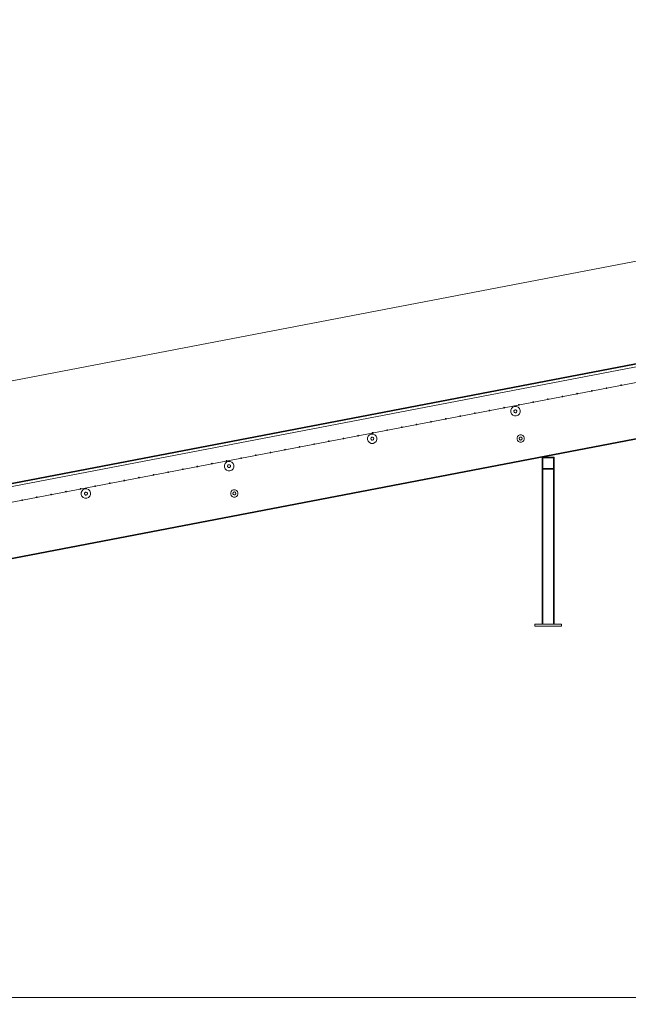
# Model space of a CAD drawing. Header units: millimetres. Extents: x -4395 to 65662, y -65530 to 6847.
# Tile 915 of 1034: x 28347 to 32439, y -2545 to 4080. Entities that reach past the tile are written whole.
import ezdxf

# ---------------------------------------------------------------- set-up
doc = ezdxf.new("R2010")
doc.units = ezdxf.units.MM
doc.layers.add('COTAS_P', color=1, linetype='Continuous', lineweight=0)
doc.layers.add('lateral_C03', color=7, linetype='Continuous', lineweight=0)
doc.dimstyles.new('R19_100', dxfattribs={"dimtxt": 250, "dimasz": 150, "dimexe": 150, "dimexo": 80, "dimgap": 100, "dimtad": 1, "dimtih": 1, "dimtoh": 1, "dimdsep": 46, "dimcen": 0.09, "dimadec": 0, "dimazin": 0, "dimtfac": 1, "dimtdec": 4, "dimtofl": 0, "dimtmove": 0, "dimatfit": 3, "dimfxl": 1, "dimtolj": 1, "dimtzin": 0, "dimarcsym": 0})

# ---------------------------------------------------------------- blocks, each defined once
blk = doc.blocks.new('DIM_R33_10')
at = {"layer": 'COTAS_P'}
for p, q in [((27230.5, 1444.9), (40881.6, 4063.8)), ((40881.6, 4063.8), (40725.8, 4079.7)), ((40881.6, 4063.8), (40742.7, 3991.3)), ((41051.1, 3179.9), (40881.6, 4063.8)), ((27230.5, 1444.9), (27369.3, 1517.3)), ((27400.1, 561), (27230.5, 1444.9)), ((27230.5, 1444.9), (27386.3, 1428.9))]:
    blk.add_line(p, q, dxfattribs=at)
blk.add_text('13900 P', height=250, rotation=10.86, dxfattribs=at).set_placement((34037.2, 2852.5))
blk = doc.blocks.new('DIM_R33_30')
at = {"layer": 'COTAS_P'}
for p, q in [((112.7, 0), (112.7, -2500)), ((65298.1, 0), (65298.1, -2500)), ((112.7, -2500), (262.7, -2455)), ((112.7, -2500), (65298.1, -2500)), ((112.7, -2500), (262.7, -2545)), ((65298.1, -2500), (65148.1, -2455)), ((65298.1, -2500), (65148.1, -2545))]:
    blk.add_line(p, q, dxfattribs=at)
blk.add_text('65185.39 P', height=250, dxfattribs=at).set_placement((32705.4, -2400))

msp = doc.modelspace()

# ---------------------------------------------------------------- linework, layer by layer
at = {"layer": 'lateral_C03'}
for p, q in [((27259.655, 762.147), (41107.13, 3418.726)), ((27260.408, 758.219), (41107.884, 3414.798)), ((27391.471, 765.035), (40890.305, 3354.728)), ((27410.689, 664.861), (40909.523, 3254.555)), ((27353.106, 275.03), (41200.582, 2931.609)), ((27353.86, 271.102), (41201.335, 2927.681)), ((32289.61, 1602.661), (32289.224, 1600.787)), ((32289.224, 1600.787), (32290.276, 1599.189)), ((32291.208, 1603.714), (32289.61, 1602.661)), ((32290.276, 1599.189), (32292.15, 1598.803)), ((32293.082, 1603.328), (32291.208, 1603.714)), ((32292.15, 1598.803), (32293.748, 1599.855)), ((32294.134, 1601.729), (32293.082, 1603.328)), ((32293.748, 1599.855), (32294.134, 1601.729)), ((32387.819, 1621.502), (32387.433, 1619.628)), ((32387.433, 1619.628), (32388.485, 1618.03)), ((32389.417, 1622.555), (32387.819, 1621.502)), ((32388.485, 1618.03), (32390.359, 1617.644)), ((32391.291, 1622.169), (32389.417, 1622.555)), ((32390.359, 1617.644), (32391.957, 1618.696)), ((32392.343, 1620.57), (32391.291, 1622.169)), ((32391.957, 1618.696), (32392.343, 1620.57)), ((31896.774, 1527.297), (31896.388, 1525.423)), ((31896.388, 1525.423), (31897.44, 1523.825)), ((31898.372, 1528.35), (31896.774, 1527.297)), ((31897.44, 1523.825), (31899.314, 1523.439)), ((31900.246, 1527.964), (31898.372, 1528.35)), ((31899.314, 1523.439), (31900.912, 1524.491)), ((31901.298, 1526.365), (31900.246, 1527.964)), ((31900.912, 1524.491), (31901.298, 1526.365)), ((31994.983, 1546.138), (31994.597, 1544.264)), ((31994.597, 1544.264), (31995.649, 1542.666)), ((31996.581, 1547.191), (31994.983, 1546.138)), ((31995.649, 1542.666), (31997.523, 1542.28)), ((31998.455, 1546.805), (31996.581, 1547.191)), ((31997.523, 1542.28), (31999.121, 1543.332)), ((31999.507, 1545.206), (31998.455, 1546.805)), ((31999.121, 1543.332), (31999.507, 1545.206)), ((32093.192, 1564.979), (32092.806, 1563.105)), ((32092.806, 1563.105), (32093.858, 1561.507)), ((32094.79, 1566.032), (32093.192, 1564.979)), ((32093.858, 1561.507), (32095.732, 1561.121)), ((32096.664, 1565.646), (32094.79, 1566.032)), ((32095.732, 1561.121), (32097.33, 1562.173)), ((32097.716, 1564.047), (32096.664, 1565.646)), ((32097.33, 1562.173), (32097.716, 1564.047)), ((32191.401, 1583.82), (32191.015, 1581.946)), ((32191.015, 1581.946), (32192.067, 1580.348)), ((32192.999, 1584.873), (32191.401, 1583.82)), ((32192.067, 1580.348), (32193.941, 1579.962)), ((32194.873, 1584.487), (32192.999, 1584.873)), ((32193.941, 1579.962), (32195.539, 1581.014)), ((32195.925, 1582.888), (32194.873, 1584.487)), ((32195.539, 1581.014), (32195.925, 1582.888)), ((31602.146, 1470.774), (31601.76, 1468.9)), ((31601.76, 1468.9), (31602.813, 1467.302)), ((31603.745, 1471.827), (31602.146, 1470.774)), ((31602.813, 1467.302), (31604.687, 1466.916)), ((31605.619, 1471.441), (31603.745, 1471.827)), ((31604.687, 1466.916), (31606.285, 1467.968)), ((31606.671, 1469.842), (31605.619, 1471.441)), ((31606.285, 1467.968), (31606.671, 1469.842)), ((31653.636, 1463.2), (31648.78, 1451.697)), ((31662.525, 1471.968), (31653.636, 1463.2)), ((31674.092, 1476.668), (31662.525, 1471.968)), ((31686.578, 1476.583), (31674.092, 1476.668)), ((31698.08, 1471.726), (31686.578, 1476.583)), ((31706.849, 1462.837), (31698.08, 1471.726)), ((31700.355, 1489.615), (31699.969, 1487.741)), ((31699.969, 1487.741), (31701.022, 1486.143)), ((31701.954, 1490.668), (31700.355, 1489.615)), ((31701.022, 1486.143), (31702.896, 1485.757)), ((31703.828, 1490.282), (31701.954, 1490.668)), ((31702.896, 1485.757), (31704.494, 1486.809)), ((31704.88, 1488.683), (31703.828, 1490.282)), ((31704.494, 1486.809), (31704.88, 1488.683)), ((31711.548, 1451.27), (31706.849, 1462.837)), ((31798.565, 1508.456), (31798.178, 1506.582)), ((31798.178, 1506.582), (31799.231, 1504.984)), ((31800.163, 1509.509), (31798.565, 1508.456)), ((31799.231, 1504.984), (31801.105, 1504.598)), ((31802.037, 1509.123), (31800.163, 1509.509)), ((31801.105, 1504.598), (31802.703, 1505.65)), ((31803.089, 1507.524), (31802.037, 1509.123)), ((31802.703, 1505.65), (31803.089, 1507.524)), ((31209.31, 1395.411), (31208.924, 1393.536)), ((31208.924, 1393.536), (31209.976, 1391.938)), ((31210.908, 1396.463), (31209.31, 1395.411)), ((31209.976, 1391.938), (31211.85, 1391.552)), ((31212.782, 1396.077), (31210.908, 1396.463)), ((31211.85, 1391.552), (31213.449, 1392.604)), ((31213.835, 1394.479), (31212.782, 1396.077)), ((31213.449, 1392.604), (31213.835, 1394.479)), ((31307.519, 1414.252), (31307.133, 1412.377)), ((31307.133, 1412.377), (31308.185, 1410.779)), ((31309.117, 1415.304), (31307.519, 1414.252)), ((31308.185, 1410.779), (31310.059, 1410.393)), ((31310.991, 1414.918), (31309.117, 1415.304)), ((31310.059, 1410.393), (31311.658, 1411.445)), ((31312.044, 1413.32), (31310.991, 1414.918)), ((31311.658, 1411.445), (31312.044, 1413.32)), ((31405.728, 1433.093), (31405.342, 1431.218)), ((31405.342, 1431.218), (31406.394, 1429.62)), ((31407.326, 1434.145), (31405.728, 1433.093)), ((31406.394, 1429.62), (31408.269, 1429.234)), ((31409.201, 1433.759), (31407.326, 1434.145)), ((31408.269, 1429.234), (31409.867, 1430.286)), ((31410.253, 1432.161), (31409.201, 1433.759)), ((31409.867, 1430.286), (31410.253, 1432.161)), ((31503.937, 1451.934), (31503.551, 1450.059)), ((31503.551, 1450.059), (31504.604, 1448.461)), ((31505.536, 1452.986), (31503.937, 1451.934)), ((31504.604, 1448.461), (31506.478, 1448.075)), ((31507.41, 1452.6), (31505.536, 1452.986)), ((31506.478, 1448.075), (31508.076, 1449.127)), ((31508.462, 1451.001), (31507.41, 1452.6)), ((31508.076, 1449.127), (31508.462, 1451.001)), ((31648.78, 1451.697), (31648.695, 1439.212)), ((31648.695, 1439.212), (31653.394, 1427.644)), ((31653.394, 1427.644), (31662.163, 1418.755)), ((31662.163, 1418.755), (31673.665, 1413.899)), ((31670.327, 1447.258), (31670.301, 1443.357)), ((31670.301, 1443.357), (31671.769, 1439.742)), ((31671.845, 1450.853), (31670.327, 1447.258)), ((31671.769, 1439.742), (31674.509, 1436.964)), ((31674.623, 1453.593), (31671.845, 1450.853)), ((31673.665, 1413.899), (31686.151, 1413.814)), ((31674.509, 1436.964), (31678.104, 1435.446)), ((31678.237, 1455.062), (31674.623, 1453.593)), ((31678.104, 1435.446), (31682.006, 1435.42)), ((31682.139, 1455.035), (31678.237, 1455.062)), ((31682.006, 1435.42), (31685.62, 1436.888)), ((31685.734, 1453.517), (31682.139, 1455.035)), ((31685.62, 1436.888), (31688.398, 1439.629)), ((31688.474, 1450.74), (31685.734, 1453.517)), ((31686.151, 1413.814), (31697.718, 1418.513)), ((31688.398, 1439.629), (31689.916, 1443.223)), ((31689.942, 1447.125), (31688.474, 1450.74)), ((31689.916, 1443.223), (31689.942, 1447.125)), ((31697.718, 1418.513), (31706.607, 1427.282)), ((31706.607, 1427.282), (31711.463, 1438.784)), ((31711.463, 1438.784), (31711.548, 1451.27)), ((30914.683, 1338.888), (30914.297, 1337.014)), ((30914.297, 1337.014), (30915.349, 1335.415)), ((30916.281, 1339.94), (30914.683, 1338.888)), ((30915.349, 1335.415), (30917.223, 1335.029)), ((30918.155, 1339.554), (30916.281, 1339.94)), ((30917.223, 1335.029), (30918.821, 1336.082)), ((30919.207, 1337.956), (30918.155, 1339.554)), ((30918.821, 1336.082), (30919.207, 1337.956)), ((31012.892, 1357.729), (31012.506, 1355.855)), ((31012.506, 1355.855), (31013.558, 1354.256)), ((31014.49, 1358.781), (31012.892, 1357.729)), ((31013.558, 1354.256), (31015.432, 1353.87)), ((31016.364, 1358.395), (31014.49, 1358.781)), ((31015.432, 1353.87), (31017.03, 1354.922)), ((31017.417, 1356.797), (31016.364, 1358.395)), ((31017.03, 1354.922), (31017.417, 1356.797)), ((31111.101, 1376.57), (31110.715, 1374.695)), ((31110.715, 1374.695), (31111.767, 1373.097)), ((31112.699, 1377.622), (31111.101, 1376.57)), ((31111.767, 1373.097), (31113.641, 1372.711)), ((31114.573, 1377.236), (31112.699, 1377.622)), ((31113.641, 1372.711), (31115.24, 1373.763)), ((31115.626, 1375.638), (31114.573, 1377.236)), ((31115.24, 1373.763), (31115.626, 1375.638)), ((30521.847, 1263.524), (30521.461, 1261.65)), ((30521.461, 1261.65), (30522.513, 1260.051)), ((30523.445, 1264.576), (30521.847, 1263.524)), ((30522.513, 1260.051), (30524.387, 1259.665)), ((30525.319, 1264.19), (30523.445, 1264.576)), ((30524.387, 1259.665), (30525.985, 1260.718)), ((30526.371, 1262.592), (30525.319, 1264.19)), ((30525.985, 1260.718), (30526.371, 1262.592)), ((30620.056, 1282.365), (30619.67, 1280.491)), ((30619.67, 1280.491), (30620.722, 1278.892)), ((30621.654, 1283.417), (30620.056, 1282.365)), ((30620.722, 1278.892), (30622.596, 1278.506)), ((30623.528, 1283.031), (30621.654, 1283.417)), ((30622.596, 1278.506), (30624.194, 1279.559)), ((30624.58, 1281.433), (30623.528, 1283.031)), ((30624.194, 1279.559), (30624.58, 1281.433)), ((30686.331, 1267.055), (30686.246, 1254.57)), ((30691.187, 1278.558), (30686.331, 1267.055)), ((30700.076, 1287.326), (30691.187, 1278.558)), ((30711.644, 1292.026), (30700.076, 1287.326)), ((30707.878, 1262.617), (30707.852, 1258.715)), ((30707.852, 1258.715), (30709.321, 1255.1)), ((30709.396, 1266.211), (30707.878, 1262.617)), ((30712.174, 1268.951), (30709.396, 1266.211)), ((30724.129, 1291.941), (30711.644, 1292.026)), ((30715.789, 1270.42), (30712.174, 1268.951)), ((30719.69, 1270.393), (30715.789, 1270.42)), ((30718.265, 1301.206), (30717.879, 1299.332)), ((30717.879, 1299.332), (30718.931, 1297.733)), ((30719.863, 1302.258), (30718.265, 1301.206)), ((30718.931, 1297.733), (30720.805, 1297.347)), ((30723.285, 1268.876), (30719.69, 1270.393)), ((30721.737, 1301.872), (30719.863, 1302.258)), ((30720.805, 1297.347), (30722.403, 1298.4)), ((30722.789, 1300.274), (30721.737, 1301.872)), ((30722.403, 1298.4), (30722.789, 1300.274)), ((30726.025, 1266.098), (30723.285, 1268.876)), ((30735.632, 1287.084), (30724.129, 1291.941)), ((30727.494, 1262.483), (30726.025, 1266.098)), ((30727.467, 1258.581), (30727.494, 1262.483)), ((30744.4, 1278.196), (30735.632, 1287.084)), ((30749.1, 1266.628), (30744.4, 1278.196)), ((30749.015, 1254.143), (30749.1, 1266.628)), ((30816.474, 1320.047), (30816.088, 1318.173)), ((30816.088, 1318.173), (30817.14, 1316.574)), ((30818.072, 1321.099), (30816.474, 1320.047)), ((30817.14, 1316.574), (30819.014, 1316.188)), ((30819.946, 1320.713), (30818.072, 1321.099)), ((30819.014, 1316.188), (30820.612, 1317.241)), ((30820.998, 1319.115), (30819.946, 1320.713)), ((30820.612, 1317.241), (30820.998, 1319.115)), ((31690.868, 1266.634), (31690.802, 1256.88)), ((31694.662, 1275.62), (31690.868, 1266.634)), ((31701.607, 1282.471), (31694.662, 1275.62)), ((31710.644, 1286.142), (31701.607, 1282.471)), ((31705.56, 1263.607), (31705.533, 1259.706)), ((31705.533, 1259.706), (31707.002, 1256.091)), ((31707.077, 1267.202), (31705.56, 1263.607)), ((31709.855, 1269.942), (31707.077, 1267.202)), ((31713.47, 1271.411), (31709.855, 1269.942)), ((31720.398, 1286.076), (31710.644, 1286.142)), ((31717.372, 1271.384), (31713.47, 1271.411)), ((31720.966, 1269.866), (31717.372, 1271.384)), ((31729.385, 1282.281), (31720.398, 1286.076)), ((31723.706, 1267.089), (31720.966, 1269.866)), ((31723.631, 1255.978), (31725.148, 1259.572)), ((31725.175, 1263.474), (31723.706, 1267.089)), ((31725.148, 1259.572), (31725.175, 1263.474)), ((31736.235, 1275.337), (31729.385, 1282.281)), ((31739.906, 1266.3), (31736.235, 1275.337)), ((31739.84, 1256.546), (31739.906, 1266.3)), ((30227.22, 1207.001), (30226.834, 1205.127)), ((30226.834, 1205.127), (30227.886, 1203.528)), ((30228.818, 1208.053), (30227.22, 1207.001)), ((30227.886, 1203.528), (30229.76, 1203.142)), ((30230.692, 1207.667), (30228.818, 1208.053)), ((30229.76, 1203.142), (30231.358, 1204.195)), ((30231.744, 1206.069), (30230.692, 1207.667)), ((30231.358, 1204.195), (30231.744, 1206.069)), ((30325.429, 1225.842), (30325.043, 1223.968)), ((30325.043, 1223.968), (30326.095, 1222.369)), ((30327.027, 1226.894), (30325.429, 1225.842)), ((30326.095, 1222.369), (30327.969, 1221.983)), ((30328.901, 1226.508), (30327.027, 1226.894)), ((30327.969, 1221.983), (30329.567, 1223.036)), ((30329.953, 1224.91), (30328.901, 1226.508)), ((30329.567, 1223.036), (30329.953, 1224.91)), ((30423.638, 1244.683), (30423.252, 1242.809)), ((30423.252, 1242.809), (30424.304, 1241.21)), ((30425.236, 1245.735), (30423.638, 1244.683)), ((30424.304, 1241.21), (30426.178, 1240.824)), ((30427.11, 1245.349), (30425.236, 1245.735)), ((30426.178, 1240.824), (30427.776, 1241.877)), ((30428.162, 1243.751), (30427.11, 1245.349)), ((30427.776, 1241.877), (30428.162, 1243.751)), ((30686.246, 1254.57), (30690.945, 1243.002)), ((30690.945, 1243.002), (30699.714, 1234.114)), ((30699.714, 1234.114), (30711.216, 1229.257)), ((30709.321, 1255.1), (30712.061, 1252.322)), ((30711.216, 1229.257), (30723.702, 1229.172)), ((30712.061, 1252.322), (30715.655, 1250.805)), ((30715.655, 1250.805), (30719.557, 1250.778)), ((30719.557, 1250.778), (30723.172, 1252.247)), ((30723.172, 1252.247), (30725.95, 1254.987)), ((30723.702, 1229.172), (30735.27, 1233.872)), ((30725.95, 1254.987), (30727.467, 1258.581)), ((30735.27, 1233.872), (30744.158, 1242.64)), ((30744.158, 1242.64), (30749.015, 1254.143)), ((31690.802, 1256.88), (31694.473, 1247.842)), ((31694.473, 1247.842), (31701.324, 1240.898)), ((31701.324, 1240.898), (31710.31, 1237.104)), ((31707.002, 1256.091), (31709.742, 1253.313)), ((31709.742, 1253.313), (31713.337, 1251.795)), ((31710.31, 1237.104), (31720.064, 1237.038)), ((31713.337, 1251.795), (31717.238, 1251.769)), ((31717.238, 1251.769), (31720.853, 1253.237)), ((31720.064, 1237.038), (31729.102, 1240.709)), ((31720.853, 1253.237), (31723.631, 1255.978)), ((31729.102, 1240.709), (31736.046, 1247.559)), ((31736.046, 1247.559), (31739.84, 1256.546)), ((29834.384, 1131.637), (29833.997, 1129.763)), ((29833.997, 1129.763), (29835.05, 1128.165)), ((29835.982, 1132.689), (29834.384, 1131.637)), ((29835.05, 1128.165), (29836.924, 1127.778)), ((29837.856, 1132.303), (29835.982, 1132.689)), ((29836.924, 1127.778), (29838.522, 1128.831)), ((29838.908, 1130.705), (29837.856, 1132.303)), ((29838.522, 1128.831), (29838.908, 1130.705)), ((29932.593, 1150.478), (29932.207, 1148.604)), ((29932.207, 1148.604), (29933.259, 1147.006)), ((29934.191, 1151.53), (29932.593, 1150.478)), ((29933.259, 1147.006), (29935.133, 1146.619)), ((29936.065, 1151.144), (29934.191, 1151.53)), ((29935.133, 1146.619), (29936.731, 1147.672)), ((29937.117, 1149.546), (29936.065, 1151.144)), ((29936.731, 1147.672), (29937.117, 1149.546)), ((30030.802, 1169.319), (30030.416, 1167.445)), ((30030.416, 1167.445), (30031.468, 1165.847)), ((30032.4, 1170.371), (30030.802, 1169.319)), ((30031.468, 1165.847), (30033.342, 1165.46)), ((30034.274, 1169.985), (30032.4, 1170.371)), ((30033.342, 1165.46), (30034.94, 1166.513)), ((30035.326, 1168.387), (30034.274, 1169.985)), ((30034.94, 1166.513), (30035.326, 1168.387)), ((30129.011, 1188.16), (30128.625, 1186.286)), ((30128.625, 1186.286), (30129.677, 1184.687)), ((30130.609, 1189.212), (30129.011, 1188.16)), ((30129.677, 1184.687), (30131.551, 1184.301)), ((30132.483, 1188.826), (30130.609, 1189.212)), ((30131.551, 1184.301), (30133.149, 1185.354)), ((30133.535, 1187.228), (30132.483, 1188.826)), ((30133.149, 1185.354), (30133.535, 1187.228)), ((31940.067, 1135.599), (31860.067, 1135.599)), ((31864.067, 1131.599), (31860.067, 1135.599)), ((31860.067, 1135.599), (31860.067, 1055.599)), ((31936.067, 1131.599), (31864.067, 1131.599)), ((31864.067, 1131.599), (31864.067, 1059.599)), ((31936.067, 1131.599), (31940.067, 1135.599)), ((31936.067, 1059.599), (31936.067, 1131.599)), ((31940.067, 1055.599), (31940.067, 1135.599)), ((29539.756, 1075.114), (29539.37, 1073.24)), ((29539.37, 1073.24), (29540.423, 1071.642)), ((29541.355, 1076.166), (29539.756, 1075.114)), ((29540.423, 1071.642), (29542.297, 1071.256)), ((29543.229, 1075.78), (29541.355, 1076.166)), ((29542.297, 1071.256), (29543.895, 1072.308)), ((29544.281, 1074.182), (29543.229, 1075.78)), ((29543.895, 1072.308), (29544.281, 1074.182)), ((29637.965, 1093.955), (29637.579, 1092.081)), ((29637.579, 1092.081), (29638.632, 1090.483)), ((29639.564, 1095.007), (29637.965, 1093.955)), ((29638.632, 1090.483), (29640.506, 1090.097)), ((29641.438, 1094.621), (29639.564, 1095.007)), ((29640.506, 1090.097), (29642.104, 1091.149)), ((29642.49, 1093.023), (29641.438, 1094.621)), ((29642.104, 1091.149), (29642.49, 1093.023)), ((29723.882, 1082.414), (29723.797, 1069.928)), ((29723.797, 1069.928), (29728.497, 1058.361)), ((29728.739, 1093.916), (29723.882, 1082.414)), ((29737.627, 1102.685), (29728.739, 1093.916)), ((29736.175, 1112.796), (29735.788, 1110.922)), ((29735.788, 1110.922), (29736.841, 1109.324)), ((29737.773, 1113.848), (29736.175, 1112.796)), ((29736.841, 1109.324), (29738.715, 1108.937)), ((29749.195, 1107.384), (29737.627, 1102.685)), ((29739.647, 1113.462), (29737.773, 1113.848)), ((29738.715, 1108.937), (29740.313, 1109.99)), ((29740.699, 1111.864), (29739.647, 1113.462)), ((29740.313, 1109.99), (29740.699, 1111.864)), ((29745.43, 1077.975), (29745.403, 1074.073)), ((29745.403, 1074.073), (29746.872, 1070.458)), ((29746.947, 1081.57), (29745.43, 1077.975)), ((29746.872, 1070.458), (29749.612, 1067.681)), ((29749.725, 1084.31), (29746.947, 1081.57)), ((29761.681, 1107.299), (29749.195, 1107.384)), ((29749.612, 1067.681), (29753.207, 1066.163)), ((29753.34, 1085.778), (29749.725, 1084.31)), ((29753.207, 1066.163), (29757.108, 1066.136)), ((29757.242, 1085.752), (29753.34, 1085.778)), ((29757.108, 1066.136), (29760.723, 1067.605)), ((29760.836, 1084.234), (29757.242, 1085.752)), ((29760.723, 1067.605), (29763.501, 1070.345)), ((29763.576, 1081.456), (29760.836, 1084.234)), ((29773.183, 1102.443), (29761.681, 1107.299)), ((29763.501, 1070.345), (29765.018, 1073.94)), ((29765.045, 1077.841), (29763.576, 1081.456)), ((29765.018, 1073.94), (29765.045, 1077.841)), ((29781.952, 1093.554), (29773.183, 1102.443)), ((29781.71, 1057.998), (29786.566, 1069.501)), ((29786.651, 1081.986), (29781.952, 1093.554)), ((29786.566, 1069.501), (29786.651, 1081.986)), ((29146.92, 999.75), (29146.534, 997.876)), ((29146.534, 997.876), (29147.586, 996.278)), ((29148.518, 1000.802), (29146.92, 999.75)), ((29147.586, 996.278), (29149.46, 995.892)), ((29150.392, 1000.416), (29148.518, 1000.802)), ((29149.46, 995.892), (29151.059, 996.944)), ((29151.445, 998.818), (29150.392, 1000.416)), ((29151.059, 996.944), (29151.445, 998.818)), ((29245.129, 1018.591), (29244.743, 1016.717)), ((29244.743, 1016.717), (29245.795, 1015.119)), ((29246.727, 1019.643), (29245.129, 1018.591)), ((29245.795, 1015.119), (29247.669, 1014.733)), ((29248.601, 1019.257), (29246.727, 1019.643)), ((29247.669, 1014.733), (29249.268, 1015.785)), ((29249.654, 1017.659), (29248.601, 1019.257)), ((29249.268, 1015.785), (29249.654, 1017.659)), ((29343.338, 1037.432), (29342.952, 1035.558)), ((29342.952, 1035.558), (29344.004, 1033.96)), ((29344.936, 1038.484), (29343.338, 1037.432)), ((29344.004, 1033.96), (29345.879, 1033.574)), ((29346.811, 1038.098), (29344.936, 1038.484)), ((29345.879, 1033.574), (29347.477, 1034.626)), ((29347.863, 1036.5), (29346.811, 1038.098)), ((29347.477, 1034.626), (29347.863, 1036.5)), ((29441.547, 1056.273), (29441.161, 1054.399)), ((29441.161, 1054.399), (29442.213, 1052.801)), ((29443.146, 1057.325), (29441.547, 1056.273)), ((29442.213, 1052.801), (29444.088, 1052.415)), ((29445.02, 1056.939), (29443.146, 1057.325)), ((29444.088, 1052.415), (29445.686, 1053.467)), ((29446.072, 1055.341), (29445.02, 1056.939)), ((29445.686, 1053.467), (29446.072, 1055.341)), ((29728.497, 1058.361), (29737.265, 1049.472)), ((29737.265, 1049.472), (29748.768, 1044.615)), ((29748.768, 1044.615), (29761.253, 1044.53)), ((29761.253, 1044.53), (29772.821, 1049.23)), ((29772.821, 1049.23), (29781.71, 1057.998)), ((31860.067, 1055.599), (31864.067, 1059.599)), ((31940.067, 1055.599), (31860.067, 1055.599)), ((31860.067, 1055.599), (31860.067, 12)), ((31864.067, 1055.599), (31860.067, 1055.599)), ((31864.067, 1059.599), (31936.067, 1059.599)), ((31864.067, 12), (31864.067, 1055.599)), ((31864.067, 1055.599), (31936.067, 1055.599)), ((31936.067, 1059.599), (31940.067, 1055.599)), ((31936.067, 1055.599), (31936.067, 12)), ((31940.067, 1055.599), (31936.067, 1055.599)), ((31940.067, 12), (31940.067, 1055.599)), ((28852.293, 943.227), (28851.907, 941.353)), ((28851.907, 941.353), (28852.959, 939.755)), ((28853.891, 944.279), (28852.293, 943.227)), ((28852.959, 939.755), (28854.833, 939.369)), ((28855.765, 943.893), (28853.891, 944.279)), ((28854.833, 939.369), (28856.431, 940.421)), ((28856.817, 942.295), (28855.765, 943.893)), ((28856.431, 940.421), (28856.817, 942.295)), ((28950.502, 962.068), (28950.116, 960.194)), ((28950.116, 960.194), (28951.168, 958.596)), ((28952.1, 963.12), (28950.502, 962.068)), ((28951.168, 958.596), (28953.042, 958.21)), ((28953.974, 962.734), (28952.1, 963.12)), ((28953.042, 958.21), (28954.64, 959.262)), ((28955.027, 961.136), (28953.974, 962.734)), ((28954.64, 959.262), (28955.027, 961.136)), ((29048.711, 980.909), (29048.325, 979.035)), ((29048.325, 979.035), (29049.377, 977.437)), ((29050.309, 981.961), (29048.711, 980.909)), ((29049.377, 977.437), (29051.251, 977.051)), ((29052.183, 981.575), (29050.309, 981.961)), ((29051.251, 977.051), (29052.85, 978.103)), ((29053.236, 979.977), (29052.183, 981.575)), ((29052.85, 978.103), (29053.236, 979.977)), ((28459.457, 867.863), (28459.071, 865.989)), ((28459.071, 865.989), (28460.123, 864.391)), ((28461.055, 868.915), (28459.457, 867.863)), ((28460.123, 864.391), (28461.997, 864.005)), ((28462.929, 868.529), (28461.055, 868.915)), ((28461.997, 864.005), (28463.595, 865.057)), ((28463.981, 866.931), (28462.929, 868.529)), ((28463.595, 865.057), (28463.981, 866.931)), ((28557.666, 886.704), (28557.28, 884.83)), ((28557.28, 884.83), (28558.332, 883.232)), ((28559.264, 887.756), (28557.666, 886.704)), ((28558.332, 883.232), (28560.206, 882.846)), ((28561.138, 887.37), (28559.264, 887.756)), ((28560.206, 882.846), (28561.804, 883.898)), ((28562.19, 885.772), (28561.138, 887.37)), ((28561.804, 883.898), (28562.19, 885.772)), ((28655.875, 905.545), (28655.489, 903.671)), ((28655.489, 903.671), (28656.541, 902.073)), ((28657.473, 906.597), (28655.875, 905.545)), ((28656.541, 902.073), (28658.415, 901.687)), ((28659.347, 906.211), (28657.473, 906.597)), ((28658.415, 901.687), (28660.013, 902.739)), ((28660.399, 904.613), (28659.347, 906.211)), ((28660.013, 902.739), (28660.399, 904.613)), ((28754.084, 924.386), (28753.698, 922.512)), ((28753.698, 922.512), (28754.75, 920.914)), ((28755.682, 925.438), (28754.084, 924.386)), ((28754.75, 920.914), (28756.624, 920.528)), ((28757.556, 925.052), (28755.682, 925.438)), ((28756.624, 920.528), (28758.222, 921.58)), ((28758.608, 923.454), (28757.556, 925.052)), ((28758.222, 921.58), (28758.608, 923.454)), ((28761.434, 897.772), (28761.349, 885.287)), ((28761.349, 885.287), (28766.048, 873.719)), ((28766.29, 909.275), (28761.434, 897.772)), ((28766.048, 873.719), (28774.817, 864.83)), ((28775.179, 918.043), (28766.29, 909.275)), ((28774.817, 864.83), (28786.319, 859.974)), ((28786.746, 922.743), (28775.179, 918.043)), ((28782.981, 893.333), (28782.955, 889.432)), ((28782.955, 889.432), (28784.423, 885.817)), ((28784.499, 896.928), (28782.981, 893.333)), ((28784.423, 885.817), (28787.163, 883.039)), ((28787.276, 899.668), (28784.499, 896.928)), ((28799.232, 922.658), (28786.746, 922.743)), ((28787.163, 883.039), (28790.758, 881.521)), ((28790.891, 901.137), (28787.276, 899.668)), ((28790.758, 881.521), (28794.66, 881.495)), ((28794.793, 901.11), (28790.891, 901.137)), ((28794.66, 881.495), (28798.274, 882.963)), ((28798.388, 899.592), (28794.793, 901.11)), ((28798.274, 882.963), (28801.052, 885.704)), ((28801.128, 896.815), (28798.388, 899.592)), ((28798.805, 859.889), (28810.372, 864.588)), ((28810.734, 917.801), (28799.232, 922.658)), ((28801.052, 885.704), (28802.57, 889.298)), ((28802.596, 893.2), (28801.128, 896.815)), ((28802.57, 889.298), (28802.596, 893.2)), ((28810.372, 864.588), (28819.261, 873.357)), ((28819.503, 908.912), (28810.734, 917.801)), ((28819.261, 873.357), (28824.117, 884.859)), ((28824.202, 897.345), (28819.503, 908.912)), ((28824.117, 884.859), (28824.202, 897.345)), ((29765.971, 897.35), (29765.905, 887.596)), ((29765.905, 887.596), (29769.576, 878.559)), ((29769.765, 906.337), (29765.971, 897.35)), ((29769.576, 878.559), (29776.426, 871.615)), ((29776.709, 913.187), (29769.765, 906.337)), ((29776.426, 871.615), (29785.413, 867.821)), ((29785.747, 916.859), (29776.709, 913.187)), ((29780.662, 894.324), (29780.636, 890.422)), ((29780.636, 890.422), (29782.104, 886.807)), ((29782.18, 897.919), (29780.662, 894.324)), ((29782.104, 886.807), (29784.845, 884.03)), ((29784.958, 900.659), (29782.18, 897.919)), ((29784.845, 884.03), (29788.439, 882.512)), ((29788.573, 902.127), (29784.958, 900.659)), ((29785.413, 867.821), (29795.167, 867.754)), ((29795.501, 916.792), (29785.747, 916.859)), ((29788.439, 882.512), (29792.341, 882.486)), ((29792.474, 902.101), (29788.573, 902.127)), ((29792.341, 882.486), (29795.956, 883.954)), ((29796.069, 900.583), (29792.474, 902.101)), ((29795.167, 867.754), (29804.204, 871.426)), ((29804.487, 912.998), (29795.501, 916.792)), ((29795.956, 883.954), (29798.733, 886.694)), ((29798.809, 897.805), (29796.069, 900.583)), ((29798.733, 886.694), (29800.251, 890.289)), ((29800.278, 894.191), (29798.809, 897.805)), ((29800.251, 890.289), (29800.278, 894.191)), ((29804.204, 871.426), (29811.149, 878.276)), ((29811.338, 906.054), (29804.487, 912.998)), ((29811.149, 878.276), (29814.943, 887.262)), ((29815.009, 897.017), (29811.338, 906.054)), ((29814.943, 887.262), (29815.009, 897.017)), ((28361.248, 849.022), (28360.862, 847.148)), ((28360.862, 847.148), (28361.914, 845.55)), ((28362.846, 850.074), (28361.248, 849.022)), ((28361.914, 845.55), (28363.788, 845.164)), ((28364.72, 849.688), (28362.846, 850.074)), ((28363.788, 845.164), (28365.386, 846.216)), ((28365.772, 848.09), (28364.72, 849.688)), ((28365.386, 846.216), (28365.772, 848.09)), ((28786.319, 859.974), (28798.805, 859.889)), ((31810.067, 12), (31990.067, 12)), ((31810.067, 12), (31810.067, 0)), ((31810.067, 0), (31990.067, 0)), ((31860.067, 12), (31940.067, 12)), ((31860.067, 12), (31864.067, 12)), ((31936.067, 12), (31864.067, 12)), ((31936.067, 12), (31940.067, 12)), ((31990.067, 0), (31990.067, 12))]:
    msp.add_line(p, q, dxfattribs=at)

# ---------------------------------------------------------------- dimensions: what is measured, and where the dimension line sits
at = {"layer": 'COTAS_P'}
for p1, p2, distance, picture, middle in [((27400.067, 561), (41051.125, 3179.897), 900, 'DIM_R33_10', (34056.027, 2754.33)), ((112.7, 0), (65298.0949, 0), -2500, 'DIM_R33_30', (32705.3975, -2500))]:
    dim = msp.add_aligned_dim(p1=p1, p2=p2, distance=distance, text='<> P', dimstyle='R19_100', dxfattribs=at)
    dim.commit()
    dim.dimension.update_dxf_attribs({"geometry": picture, "text_midpoint": middle})

doc.saveas('drawing.dxf')
